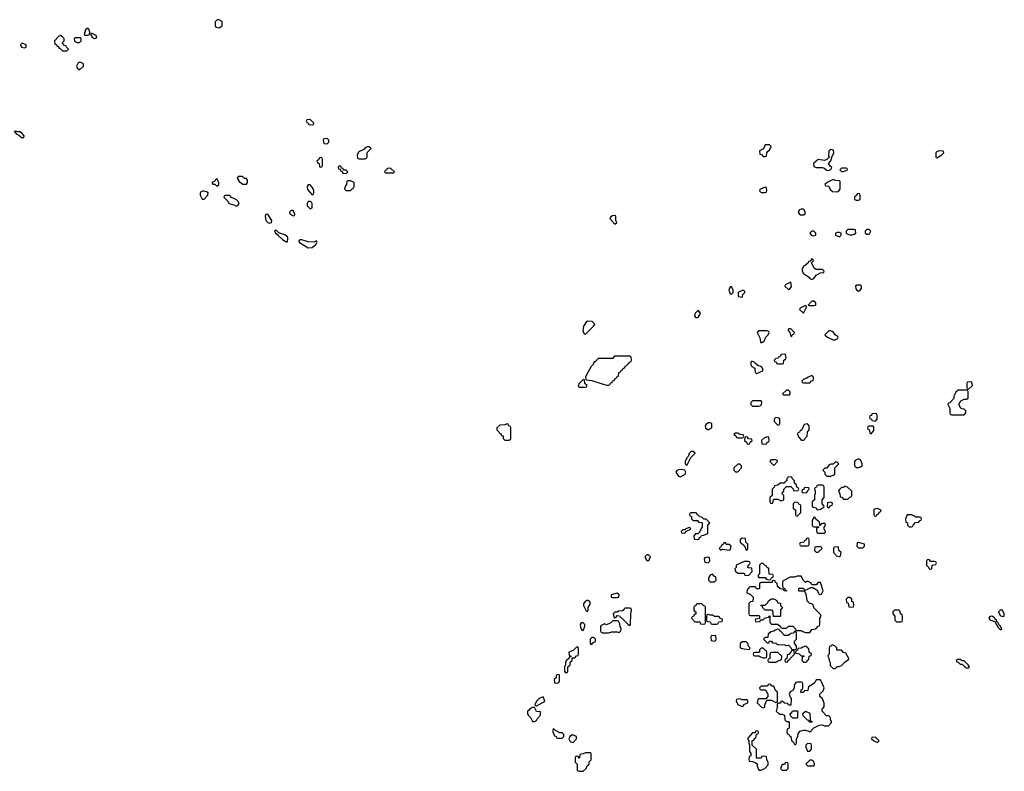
# Model space of a CAD drawing. Header units: inches. Extents: x 2701323 to 2964515, y 494916 to 722124.
# Tile 493 of 656: x 2878866 to 2888168, y 620002 to 627109. Entities that reach past the tile are written whole.
import ezdxf

# ---------------------------------------------------------------- set-up
doc = ezdxf.new("R2010")
doc.units = ezdxf.units.IN
doc.header["$MEASUREMENT"] = 0
doc.layers.add('C8672', color=7, linetype='Continuous')
doc.layers.add('C8682', color=7, linetype='Continuous')

msp = doc.modelspace()

# ---------------------------------------------------------------- linework, layer by layer
at = {"layer": 'C8672', "color": 2, "elevation": 2}
for points in [[(2879250, 626958), (2879234, 626950), (2879194, 626910), (2879198, 626878), (2879212.7, 626872.7), (2879218, 626858), (2879230, 626854), (2879238, 626838), (2879250, 626834), (2879270, 626814), (2879310, 626814), (2879326, 626830), (2879307.3, 626847.3), (2879302, 626862), (2879290, 626866), (2879268, 626890), (2879286, 626910), (2879286, 626930), (2879266, 626950)], [(2879510, 627028), (2879486.4, 627013.6), (2879474, 626970), (2879482, 626962), (2879510, 626962), (2879526, 626970), (2879528, 626990), (2879519, 627019)], [(2879550, 626978), (2879542, 626978), (2879534, 626970), (2879550, 626942), (2879570, 626932), (2879590, 626934), (2879595.3, 626944.7), (2879590, 626958)], [(2878890, 626886), (2878874, 626870), (2878882, 626850), (2878910, 626842), (2878926, 626850), (2878926, 626870)], [(2879438, 626938), (2879390, 626938), (2879385.4, 626934.6), (2879382, 626930), (2879384.7, 626904.7), (2879410, 626894), (2879430, 626894), (2879446, 626910), (2879446, 626930)], [(2879430, 626706), (2879418, 626702), (2879402, 626670), (2879410, 626654), (2879430, 626634), (2879468, 626670), (2879467.3, 626687.3), (2879458, 626698)], [(2878830, 626055.3), (2878814, 626050), (2878824.7, 626044.7), (2878832, 626030), (2878858, 626018), (2878890, 625992), (2878906, 625994), (2878908, 626010), (2878890, 626034), (2878870, 626048), (2878847.3, 626047.3)]]:
    msp.add_lwpolyline(points, close=True, dxfattribs=at)
at = {"layer": 'C8682', "color": 2, "elevation": 2}
for points in [[(2880750, 627108.7), (2880732, 627108), (2880712.7, 627087.3), (2880712.7, 627052.7), (2880718, 627038), (2880750, 627032), (2880770, 627044.7), (2880778, 627050), (2880780.4, 627059.6), (2880778, 627090)], [(2881610, 626166), (2881578, 626162), (2881574, 626150), (2881578, 626138), (2881592.7, 626132.7), (2881598, 626118), (2881630, 626114), (2881642, 626118), (2881646, 626130)], [(2881770, 625986), (2881738, 625982), (2881734, 625970), (2881738, 625938), (2881770, 625934), (2881786, 625950), (2881786, 625970)], [(2882170, 625906), (2882150, 625906), (2882130, 625898), (2882118, 625882), (2882070, 625858), (2882054, 625830), (2882058, 625798), (2882070, 625794), (2882130, 625794), (2882142, 625798), (2882147.3, 625812.7), (2882147.3, 625852.7), (2882186, 625890)], [(2885950, 625926), (2885910, 625926), (2885892.7, 625887.3), (2885854, 625870), (2885858, 625838), (2885872.7, 625832.7), (2885890, 625814), (2885910, 625814), (2885922, 625818), (2885926, 625850), (2885935.3, 625864.7), (2885950, 625874), (2885966, 625910)], [(2886530, 625882), (2886510, 625866), (2886506, 625826), (2886514, 625810), (2886492.7, 625787.3), (2886470, 625778), (2886410, 625786), (2886364.7, 625750), (2886370, 625722), (2886390, 625712), (2886450, 625712), (2886465.4, 625705.4), (2886490, 625684.7), (2886510, 625682), (2886528, 625692), (2886538, 625710), (2886523.1, 625723.1), (2886506, 625750), (2886530, 625774), (2886538, 625810), (2886558, 625850), (2886554.6, 625874.6)], [(2887550, 625868), (2887525.4, 625854.6), (2887522, 625850), (2887522, 625810), (2887530, 625802), (2887578, 625830), (2887598, 625850), (2887590, 625866)], [(2881710, 625806), (2881698, 625802), (2881692.7, 625787.3), (2881674, 625770), (2881678, 625758), (2881694, 625750), (2881698, 625718), (2881710, 625714), (2881722, 625718), (2881726, 625730), (2881726, 625790), (2881722, 625802)], [(2881890, 625726), (2881878, 625722), (2881874, 625710), (2881878, 625698), (2881894, 625694), (2881898, 625678), (2881914, 625674), (2881918, 625658), (2881950, 625654), (2881966, 625670), (2881950, 625686), (2881926, 625686), (2881922, 625702), (2881906, 625706), (2881902, 625722)], [(2882370, 625706), (2882338, 625702), (2882332.7, 625687.3), (2882318, 625682), (2882314, 625670), (2882322, 625662), (2882390, 625662), (2882398, 625662), (2882406, 625670)], [(2886670, 625706), (2886630, 625706), (2886614, 625690), (2886630, 625674), (2886650, 625674), (2886670, 625682), (2886686, 625690), (2886682, 625702)], [(2880730, 625606), (2880702, 625578), (2880682, 625570), (2880690, 625554), (2880710, 625554), (2880730, 625534), (2880746, 625550), (2880746, 625570)], [(2880970, 625626), (2880930, 625626), (2880922, 625610), (2880939.6, 625579.6), (2880972.7, 625552.7), (2881010, 625554), (2881018, 625570), (2881018, 625590), (2881010, 625606), (2880988.4, 625608.4)], [(2881990, 625586), (2881970, 625586), (2881958, 625582), (2881954, 625550), (2881943.6, 625536.4), (2881934, 625510), (2881950, 625494), (2881990, 625494), (2882010, 625514), (2882022, 625518), (2882026, 625530), (2882026, 625570)], [(2886550, 625598), (2886494, 625570), (2886474, 625550), (2886478, 625538), (2886510, 625534), (2886523.6, 625503.6), (2886543.6, 625483.6), (2886590, 625482), (2886608, 625492), (2886618, 625510), (2886618, 625578), (2886610, 625586), (2886572.7, 625587.3)], [(2880610, 625488), (2880592.7, 625487.3), (2880578, 625482), (2880572, 625468), (2880571.3, 625450), (2880590, 625412), (2880610, 625412), (2880642, 625450), (2880648, 625470), (2880630, 625482)], [(2881610, 625546), (2881590, 625546), (2881582, 625530), (2881583.6, 625503.6), (2881630, 625454), (2881642, 625458), (2881646, 625470), (2881646, 625490), (2881638, 625510), (2881630, 625526)], [(2885910, 625526), (2885858, 625502), (2885854, 625490), (2885870, 625474), (2885910, 625474), (2885922, 625478), (2885926, 625490), (2885922, 625522)], [(2880850, 625446), (2880810, 625446), (2880798, 625442), (2880794, 625430), (2880831.3, 625391.3), (2880842, 625370), (2880890, 625358), (2880910, 625346), (2880928.4, 625351.6), (2880938, 625370), (2880928.7, 625390), (2880910, 625408.7), (2880868.4, 625428.4)], [(2881610, 625388.7), (2881590, 625388), (2881581, 625370), (2881582.8, 625350), (2881610, 625321), (2881628, 625330), (2881628.7, 625370), (2881622, 625382)], [(2886790, 625466), (2886778, 625462), (2886772.7, 625447.3), (2886754, 625430), (2886754, 625410), (2886770, 625402), (2886790, 625402), (2886806, 625410), (2886806, 625450), (2886802, 625462)], [(2881450, 625306), (2881430, 625306), (2881414, 625290), (2881422, 625270), (2881450, 625254), (2881462, 625258), (2881466, 625270)], [(2886270, 625318), (2886250, 625318), (2886234, 625310), (2886222, 625290), (2886230, 625274), (2886243.6, 625263.6), (2886270, 625262), (2886287.3, 625272.7), (2886288, 625290), (2886278, 625310)], [(2881210, 625268.7), (2881192, 625268), (2881184.7, 625250), (2881191.3, 625210), (2881210, 625191.3), (2881230, 625184.7), (2881246, 625190), (2881248, 625210)], [(2884490, 625258), (2884465.4, 625254.6), (2884450, 625246), (2884442, 625230), (2884490, 625174), (2884506, 625190), (2884498, 625210), (2884498, 625250)], [(2881290, 625118), (2881274, 625110), (2881282, 625090), (2881299.8, 625079.8), (2881304.7, 625070), (2881350, 625031), (2881390, 625004.7), (2881395.3, 625010), (2881399, 625030), (2881399, 625050), (2881394.8, 625054.8), (2881370, 625073.2), (2881314, 625094)], [(2886370, 625108), (2886350, 625108), (2886332, 625090), (2886342, 625070), (2886370, 625064.7), (2886386, 625070), (2886388, 625090)], [(2886610, 625098), (2886590, 625098), (2886574, 625090), (2886574, 625070), (2886610, 625054), (2886626, 625070), (2886626, 625090)], [(2886750, 625126), (2886690, 625126), (2886674, 625110), (2886674, 625090), (2886683.6, 625083.6), (2886710, 625074), (2886730, 625074), (2886750, 625082), (2886766, 625090), (2886762, 625122)], [(2886890, 625126), (2886870, 625126), (2886854, 625110), (2886854, 625090), (2886870, 625082), (2886890, 625082), (2886895.3, 625084.7), (2886906, 625110)], [(2881530, 625028), (2881512.7, 625027.3), (2881503.6, 625016.4), (2881502, 625010), (2881510, 625002), (2881590, 624952), (2881630, 624954), (2881650, 624974), (2881662, 624978), (2881666, 624994), (2881670, 624994), (2881675.3, 625004.7), (2881670, 625018), (2881654, 625010), (2881654, 625006), (2881590, 625008)], [(2886350, 624846), (2886334, 624826), (2886318, 624822), (2886314, 624810), (2886291.3, 624788.7), (2886270, 624778), (2886258, 624750), (2886258, 624730), (2886271.3, 624710), (2886318.8, 624678.8), (2886330, 624662), (2886350, 624652), (2886370, 624662), (2886390, 624694), (2886430, 624714), (2886462, 624718), (2886466, 624730), (2886450, 624746), (2886390, 624746), (2886376.4, 624756.4), (2886346, 624810), (2886366, 624830), (2886362, 624842)], [(2885590, 624586), (2885578, 624582), (2885564.7, 624550), (2885578, 624518), (2885590, 624514), (2885606, 624530), (2885606, 624550)], [(2885690, 624548), (2885654, 624530), (2885654, 624490), (2885690, 624484.7), (2885695.3, 624490), (2885698, 624510), (2885718, 624530), (2885718, 624538), (2885707.3, 624547.3)], [(2886150, 624626), (2886098, 624602), (2886094, 624590), (2886130, 624558), (2886139, 624561), (2886156.4, 624583.6)], [(2886810, 624598), (2886770, 624598), (2886762, 624590), (2886765.4, 624565.4), (2886774, 624550), (2886790, 624542), (2886810, 624554), (2886818, 624570), (2886818, 624590)], [(2886350, 624448.7), (2886314, 624410), (2886324.7, 624404.7), (2886370, 624404.7), (2886386, 624410), (2886388, 624430), (2886368.4, 624448.4)], [(2885278, 624358), (2885266, 624354), (2885250, 624338), (2885243.6, 624323.6), (2885242, 624310), (2885250, 624294), (2885270, 624292), (2885280.4, 624299.6), (2885298, 624330)], [(2886290, 624406), (2886238, 624382), (2886234, 624370), (2886270, 624334), (2886298, 624390), (2886298, 624398)], [(2884230, 624259), (2884218, 624250), (2884191.3, 624210), (2884185.4, 624165.4), (2884198, 624138), (2884210, 624134), (2884290, 624214), (2884298, 624230), (2884273.6, 624253.6)], [(2885927.3, 624167.3), (2885852.7, 624167.3), (2885834, 624150), (2885859.6, 624099.6), (2885863.6, 624063.6), (2885870, 624054), (2885890, 624062), (2885898, 624070), (2885914.6, 624105.4), (2885938, 624130), (2885946, 624150), (2885942, 624162)], [(2886150, 624186), (2886130, 624186), (2886124.7, 624170), (2886142, 624150), (2886150, 624114), (2886162, 624118), (2886167.3, 624132.7), (2886182, 624138), (2886186, 624150)], [(2886530, 624168), (2886510, 624168), (2886474, 624130), (2886478, 624118), (2886503.6, 624103.6), (2886550, 624082), (2886570, 624082), (2886588, 624092), (2886598, 624110), (2886568.7, 624128.7), (2886550, 624158)], [(2884630, 623926), (2884490, 623926), (2884478, 623922), (2884470, 623906), (2884330, 623906), (2884304.7, 623875.3), (2884290, 623866), (2884284.7, 623850), (2884266, 623830), (2884221, 623750), (2884212, 623730), (2884214, 623710), (2884222, 623702), (2884270, 623698), (2884370, 623664.7), (2884410, 623654), (2884430, 623654), (2884442, 623658), (2884447.3, 623672.7), (2884462, 623678), (2884467.3, 623692.7), (2884482, 623698), (2884487.3, 623712.7), (2884502, 623718), (2884507.3, 623732.7), (2884522, 623738), (2884527.3, 623772.7), (2884542, 623778), (2884547.3, 623792.7), (2884562, 623798), (2884567.3, 623812.7), (2884582, 623818), (2884587.3, 623832.7), (2884602, 623838), (2884607.3, 623852.7), (2884622, 623858), (2884627.3, 623872.7), (2884642, 623878), (2884646, 623890), (2884642, 623922)], [(2886090, 623946), (2886058, 623942), (2886052.7, 623927.3), (2886038, 623922), (2886032.7, 623907.3), (2886010, 623906), (2885994, 623890), (2885998, 623878), (2886012.7, 623872.7), (2886018, 623858), (2886030, 623854), (2886070, 623854), (2886082, 623858), (2886086, 623890), (2886102, 623898), (2886106, 623910), (2886102, 623942)], [(2885790, 623878), (2885783.6, 623876.4), (2885774, 623870), (2885774, 623850), (2885782, 623830), (2885810, 623814), (2885812, 623790), (2885824.7, 623764.7), (2885830, 623762), (2885888, 623790), (2885888, 623810), (2885870, 623828), (2885840.2, 623840.2), (2885816.4, 623856.4), (2885806, 623870)], [(2884190, 623706), (2884152, 623670), (2884143.6, 623643.6), (2884152.7, 623632.7), (2884210, 623634), (2884222, 623638), (2884226, 623650), (2884206, 623670), (2884202, 623702)], [(2886350, 623746), (2886314, 623730), (2886302, 623718), (2886274, 623710), (2886254, 623690), (2886258, 623678), (2886270, 623674), (2886330, 623674), (2886347.3, 623692.7), (2886362, 623698), (2886366, 623710), (2886366, 623730)], [(2887732.7, 623607.3), (2887710, 623586), (2887692, 623550), (2887690, 623526), (2887652.7, 623487.3), (2887638, 623482), (2887634, 623470), (2887652, 623432), (2887652.7, 623392.7), (2887658, 623378), (2887670, 623374), (2887790, 623374), (2887806, 623390), (2887806, 623410), (2887790, 623426), (2887768.4, 623428.4), (2887756.4, 623436.4), (2887738, 623470), (2887756.4, 623503.6), (2887790, 623522), (2887810, 623522), (2887826, 623530), (2887826, 623590), (2887822, 623602), (2887810, 623606)], [(2887850, 623686), (2887818, 623682), (2887814, 623670), (2887814, 623630), (2887818, 623618), (2887830, 623614), (2887866, 623650), (2887862, 623682)], [(2886130, 623606), (2886110, 623606), (2886074, 623570), (2886082, 623562), (2886130, 623562), (2886138, 623562), (2886146, 623570), (2886146, 623590)], [(2885870, 623506), (2885790, 623506), (2885774, 623490), (2885774, 623470), (2885790, 623454), (2885850, 623454), (2885870, 623462), (2885878, 623490)], [(2886010, 623346), (2885994, 623330), (2885994, 623310), (2886030, 623274), (2886042, 623278), (2886046, 623290), (2886046, 623330), (2886042, 623342)], [(2886950, 623386), (2886918, 623382), (2886912.7, 623367.3), (2886898, 623362), (2886894, 623350), (2886898, 623338), (2886912.7, 623332.7), (2886918, 623318), (2886950, 623314), (2886966, 623330), (2886966, 623370), (2886962, 623382)], [(2883470, 623286), (2883450, 623278), (2883403.6, 623276.4), (2883374, 623250), (2883374, 623230), (2883392.7, 623212.7), (2883398, 623198), (2883412.7, 623192.7), (2883418, 623178), (2883432.7, 623172.7), (2883434, 623150), (2883450, 623134), (2883490, 623134), (2883502, 623138), (2883506, 623150), (2883506, 623250), (2883502, 623262), (2883487.3, 623267.3), (2883482, 623282)], [(2885390, 623298), (2885370, 623298), (2885350, 623282), (2885342.8, 623270), (2885346, 623250), (2885370, 623232), (2885390, 623242), (2885406, 623250), (2885406, 623290)], [(2886310, 623286), (2886278, 623282), (2886254, 623230), (2886238, 623222), (2886234, 623210), (2886218, 623202), (2886214, 623190), (2886223.6, 623163.6), (2886242, 623142), (2886250, 623134), (2886270, 623134), (2886282, 623138), (2886287.3, 623152.7), (2886306, 623170), (2886308.4, 623211.6), (2886326, 623230), (2886326, 623270)], [(2886930, 623266), (2886890, 623266), (2886878, 623262), (2886874, 623250), (2886878, 623238), (2886892.7, 623232.7), (2886898, 623198), (2886910, 623194), (2886936.4, 623223.6), (2886936.4, 623256.4)], [(2885650, 623198), (2885630, 623198), (2885614, 623190), (2885632.7, 623172.7), (2885638, 623158), (2885650, 623154), (2885690, 623154), (2885702, 623158), (2885706, 623170), (2885702, 623182), (2885670, 623186)], [(2885730, 623166), (2885718, 623162), (2885714, 623130), (2885732.7, 623112.7), (2885738, 623098), (2885750, 623094), (2885762, 623098), (2885767.3, 623112.7), (2885786, 623130), (2885782, 623142), (2885750, 623146), (2885742, 623162)], [(2885930, 623166), (2885903.6, 623156.4), (2885874, 623130), (2885878, 623098), (2885910, 623094), (2885922, 623098), (2885927.3, 623112.7), (2885942, 623118), (2885946, 623130), (2885942, 623162)], [(2885230, 623026), (2885210, 623026), (2885190, 623006), (2885182, 622978), (2885170, 622966), (2885152, 622930), (2885154, 622910), (2885170, 622894), (2885206, 622970), (2885246, 623010)], [(2886790, 622958), (2886758, 622942), (2886754, 622930), (2886754, 622890), (2886770, 622874), (2886790, 622874), (2886810, 622882), (2886826, 622890), (2886826, 622910), (2886810, 622946)], [(2885670, 622906), (2885650, 622906), (2885614, 622870), (2885614, 622850), (2885630, 622834), (2885650, 622834), (2885686, 622870), (2885686, 622890)], [(2886010, 622946), (2885970, 622946), (2885958, 622942), (2885954, 622930), (2885990, 622894), (2886026, 622930), (2886022, 622942)], [(2886590, 622926), (2886570, 622926), (2886550, 622906), (2886530, 622906), (2886510, 622898), (2886491.3, 622868.7), (2886472.7, 622867.3), (2886454, 622850), (2886471.6, 622831.6), (2886472.7, 622812.7), (2886490, 622794), (2886530, 622794), (2886550, 622802), (2886567.3, 622812.7), (2886567.3, 622872.7), (2886606, 622910)], [(2885116, 622856), (2885090, 622853.2), (2885075.3, 622844.7), (2885064.7, 622830), (2885090, 622792), (2885110, 622786), (2885154, 622810), (2885159, 622830), (2885149, 622849)], [(2886130, 622786), (2886114, 622770), (2886112.7, 622747.3), (2886098, 622742), (2886090, 622726), (2886050, 622726), (2886030, 622706), (2885998, 622702), (2885992.7, 622687.3), (2885974, 622670), (2885974, 622610), (2885954, 622590), (2885954, 622550), (2885958, 622538), (2885970, 622534), (2885982, 622538), (2885986, 622570), (2885990, 622574), (2886030, 622574), (2886050, 622562), (2886070, 622562), (2886086, 622570), (2886086, 622610), (2886066, 622630), (2886086, 622650), (2886086, 622670), (2886110, 622694), (2886150, 622694), (2886172.7, 622672.7), (2886178, 622658), (2886190, 622654), (2886222, 622658), (2886226, 622670), (2886222, 622682), (2886207.3, 622687.3), (2886206, 622710), (2886187.3, 622727.3), (2886186, 622750), (2886167.3, 622767.3), (2886162, 622782)], [(2886290, 622686), (2886278, 622682), (2886272.7, 622667.3), (2886258, 622662), (2886254, 622650), (2886258, 622638), (2886290, 622634), (2886302, 622638), (2886307.3, 622652.7), (2886326, 622670), (2886322, 622682)], [(2886450, 622706), (2886410, 622706), (2886398, 622702), (2886392.7, 622687.3), (2886378, 622682), (2886374, 622670), (2886382, 622650), (2886382, 622630), (2886374, 622610), (2886374, 622570), (2886354, 622550), (2886354, 622510), (2886358, 622498), (2886390, 622494), (2886398, 622478), (2886410, 622474), (2886430, 622482), (2886462, 622498), (2886466, 622510), (2886446, 622530), (2886446, 622570), (2886466, 622590), (2886466, 622690), (2886462, 622702)], [(2886662, 622698), (2886650, 622686), (2886630, 622686), (2886610, 622666), (2886602, 622650), (2886614, 622630), (2886618, 622598), (2886632.7, 622592.7), (2886650, 622574), (2886690, 622574), (2886707.3, 622592.7), (2886722, 622598), (2886726, 622610), (2886726, 622650), (2886686, 622690)], [(2886190, 622546), (2886174, 622530), (2886174, 622490), (2886194, 622470), (2886194, 622430), (2886198, 622418), (2886210, 622414), (2886246, 622450), (2886246, 622510), (2886242, 622522), (2886227.3, 622527.3), (2886222, 622542)], [(2886530, 622546), (2886498, 622542), (2886494, 622510), (2886498, 622498), (2886510, 622494), (2886527.3, 622512.7), (2886542, 622518), (2886546, 622530), (2886542, 622542)], [(2885250, 622446), (2885210, 622446), (2885198, 622442), (2885194, 622430), (2885198, 622418), (2885212.7, 622412.7), (2885214, 622390), (2885230, 622374), (2885270, 622374), (2885278, 622358), (2885310, 622354), (2885314, 622350), (2885314, 622310), (2885303.6, 622296.4), (2885292.7, 622267.3), (2885272.7, 622247.3), (2885250, 622246), (2885234, 622230), (2885238, 622198), (2885270, 622194), (2885282, 622198), (2885287.3, 622212.7), (2885302, 622218), (2885307.3, 622232.7), (2885330, 622234), (2885366, 622250), (2885366, 622330), (2885386, 622350), (2885350, 622386), (2885330, 622386), (2885310, 622406), (2885287.3, 622407.3), (2885282, 622422), (2885267.3, 622427.3), (2885262, 622442)], [(2886370, 622406), (2886354, 622370), (2886354, 622330), (2886358, 622318), (2886370, 622314), (2886414, 622314), (2886412.7, 622307.3), (2886398, 622302), (2886394, 622290), (2886398, 622258), (2886410, 622254), (2886470, 622254), (2886478, 622262), (2886478, 622270), (2886466, 622290), (2886466, 622310), (2886476.4, 622323.6), (2886478, 622338), (2886470, 622346), (2886450, 622346), (2886438, 622342), (2886432.7, 622327.3), (2886426, 622326), (2886422, 622362), (2886410, 622366), (2886387.3, 622387.3), (2886382, 622402)], [(2886970, 622486), (2886938, 622482), (2886934, 622470), (2886934, 622430), (2886938, 622418), (2886950, 622414), (2886962, 622418), (2886967.3, 622432.7), (2886982, 622438), (2886987.3, 622452.7), (2887002, 622458), (2887006, 622470)], [(2887290, 622426), (2887250, 622426), (2887234, 622390), (2887238, 622358), (2887254, 622350), (2887254, 622330), (2887270, 622314), (2887290, 622314), (2887302, 622318), (2887306, 622330), (2887330, 622354), (2887362, 622358), (2887367.3, 622372.7), (2887382, 622378), (2887386, 622390), (2887382, 622402), (2887370, 622406), (2887330, 622406), (2887316.4, 622416.4)], [(2885190, 622306), (2885154, 622290), (2885154, 622286), (2885130, 622286), (2885114, 622270), (2885118, 622258), (2885150, 622254), (2885166, 622274), (2885206, 622290), (2885202, 622302)], [(2885530, 622166), (2885518, 622162), (2885512.7, 622147.3), (2885498, 622142), (2885492.7, 622127.3), (2885474, 622110), (2885490, 622094), (2885510, 622102), (2885570, 622094), (2885582, 622098), (2885586, 622130), (2885570, 622146), (2885547.3, 622147.3)], [(2885690, 622206), (2885674, 622190), (2885674, 622170), (2885712.7, 622132.7), (2885730, 622094), (2885742, 622098), (2885746, 622110), (2885746, 622150), (2885726, 622170), (2885722, 622202)], [(2886310, 622206), (2886298, 622202), (2886292.7, 622187.3), (2886278, 622182), (2886272.7, 622167.3), (2886238, 622162), (2886234, 622150), (2886238, 622138), (2886250, 622134), (2886310, 622134), (2886322, 622138), (2886326, 622150), (2886326, 622190), (2886322, 622202)], [(2886430, 622126), (2886390, 622126), (2886378, 622122), (2886374, 622090), (2886390, 622074), (2886410, 622074), (2886446, 622110), (2886442, 622122)], [(2886590, 622126), (2886558, 622122), (2886554, 622110), (2886554, 622070), (2886572.7, 622052.7), (2886578, 622038), (2886610, 622034), (2886622, 622038), (2886626, 622070), (2886606, 622090), (2886602, 622122)], [(2886790, 622166), (2886778, 622162), (2886774, 622130), (2886790, 622114), (2886830, 622114), (2886846, 622130), (2886846, 622150)], [(2884790, 622048), (2884772, 622030), (2884790, 621994), (2884810, 621994), (2884826, 622030), (2884807.3, 622047.3)], [(2885370, 622026), (2885338, 622022), (2885334, 622010), (2885338, 621978), (2885370, 621974), (2885386, 621990), (2885382, 622022)], [(2885750, 621986), (2885710, 621986), (2885634, 621950), (2885634, 621930), (2885622, 621918), (2885622, 621910), (2885630, 621894), (2885650, 621874), (2885710, 621874), (2885718, 621858), (2885750, 621854), (2885786, 621890), (2885782, 621922), (2885750, 621926), (2885746, 621930), (2885747.3, 621952.7), (2885762, 621958), (2885766, 621970), (2885762, 621982)], [(2885890, 621966), (2885870, 621966), (2885854, 621950), (2885854, 621870), (2885843.6, 621856.4), (2885843.6, 621843.6), (2885850, 621834), (2885910, 621834), (2885918, 621818), (2885950, 621814), (2885962, 621818), (2885967.3, 621832.7), (2885982, 621838), (2885986, 621850), (2885982, 621862), (2885947.3, 621867.3), (2885942, 621922), (2885927.3, 621927.3), (2885922, 621942), (2885907.3, 621947.3)], [(2887450, 622006), (2887438, 622002), (2887434, 621990), (2887434, 621950), (2887452.7, 621932.7), (2887458, 621918), (2887470, 621914), (2887482, 621918), (2887487.3, 621952.7), (2887522, 621958), (2887526, 621970), (2887522, 621982), (2887510, 621986), (2887470, 621986), (2887462, 622002)], [(2885410, 621866), (2885390, 621858), (2885374, 621830), (2885374, 621810), (2885390, 621794), (2885430, 621794), (2885446, 621810), (2885442, 621842), (2885427.3, 621847.3)], [(2886250, 621846), (2886210, 621846), (2886190, 621838), (2886143.6, 621836.4), (2886078, 621802), (2886074, 621790), (2886074, 621750), (2886078, 621738), (2886092.7, 621732.7), (2886098, 621718), (2886114, 621710), (2886110, 621706), (2886087.3, 621707.3), (2886082, 621722), (2886050, 621726), (2886026, 621750), (2886022, 621782), (2886007.3, 621787.3), (2886002, 621802), (2885990, 621806), (2885978, 621802), (2885970, 621786), (2885870, 621786), (2885858, 621782), (2885854, 621770), (2885854, 621730), (2885850, 621726), (2885827.3, 621727.3), (2885822, 621742), (2885810, 621746), (2885770, 621746), (2885758, 621742), (2885752.7, 621727.3), (2885738, 621722), (2885734, 621690), (2885770, 621674), (2885794, 621650), (2885792.7, 621607.3), (2885770, 621606), (2885754, 621590), (2885754, 621490), (2885758, 621478), (2885770, 621474), (2885850, 621474), (2885854, 621470), (2885854, 621446), (2885818, 621442), (2885814, 621430), (2885818, 621418), (2885830, 621414), (2885862, 621418), (2885866, 621434), (2885890, 621434), (2885910, 621454), (2885942, 621458), (2885950, 621474), (2885954, 621470), (2885954, 621410), (2885970, 621394), (2886030, 621394), (2886054, 621370), (2886058, 621358), (2886070, 621354), (2886110, 621354), (2886130, 621374), (2886170, 621374), (2886194, 621350), (2886198, 621338), (2886210, 621334), (2886250, 621334), (2886263.6, 621323.6), (2886290, 621314), (2886330, 621314), (2886350, 621342), (2886386, 621350), (2886410, 621374), (2886422, 621378), (2886426, 621390), (2886426, 621450), (2886438, 621470), (2886430, 621486), (2886367.3, 621547.3), (2886366, 621570), (2886350, 621586), (2886327.3, 621587.3), (2886322, 621602), (2886307.3, 621607.3), (2886294.6, 621674.6), (2886282, 621702), (2886270, 621706), (2886230, 621706), (2886226, 621710), (2886226, 621730), (2886230, 621734), (2886270, 621734), (2886278, 621718), (2886290, 621714), (2886340.4, 621739.6), (2886359.6, 621739.6), (2886396.9, 621716.9), (2886418, 621678), (2886430, 621674), (2886442, 621678), (2886458, 621710), (2886430, 621786), (2886410, 621786), (2886390, 621766), (2886350, 621766), (2886342, 621782), (2886316.4, 621796.4), (2886303.6, 621796.4), (2886290, 621786), (2886270, 621806)], [(2884510, 621688), (2884454, 621670), (2884454, 621650), (2884470, 621644.7), (2884510, 621644.7), (2884526, 621650), (2884528, 621670)], [(2884230, 621619), (2884212, 621610), (2884194, 621590), (2884192, 621570), (2884218, 621518), (2884230, 621514), (2884238, 621530), (2884238, 621550), (2884258, 621590), (2884248, 621610)], [(2885310, 621586), (2885270, 621586), (2885258, 621582), (2885252.7, 621567.3), (2885238, 621562), (2885234, 621550), (2885234, 621530), (2885238, 621518), (2885254, 621510), (2885254, 621490), (2885238, 621482), (2885232.7, 621467.3), (2885218, 621462), (2885214, 621450), (2885232.7, 621432.7), (2885238, 621418), (2885250, 621414), (2885290, 621414), (2885298, 621398), (2885330, 621394), (2885342, 621398), (2885346, 621410), (2885346, 621550), (2885342, 621562), (2885330, 621566)], [(2886050, 621466), (2885987.3, 621467.3), (2885982, 621522), (2885970, 621526), (2885910, 621526), (2885887.3, 621547.3), (2885882, 621562), (2885870, 621566), (2885867.3, 621572.7), (2885910, 621574), (2885930, 621594), (2885943.1, 621616.9), (2885968.4, 621631.6), (2885991.6, 621631.6), (2886018, 621618), (2886030, 621594), (2886052.7, 621592.7), (2886054, 621570), (2886074, 621550), (2886054, 621530), (2886054, 621470)], [(2886710, 621646), (2886690, 621646), (2886674, 621630), (2886678, 621598), (2886692.7, 621592.7), (2886698, 621558), (2886730, 621554), (2886742, 621558), (2886746, 621570), (2886742, 621602), (2886727.3, 621607.3), (2886726, 621630)], [(2884630, 621546), (2884590, 621546), (2884578, 621542), (2884574, 621530), (2884559.6, 621520.4), (2884523.6, 621516.4), (2884510, 621506), (2884490, 621506), (2884474, 621490), (2884478, 621458), (2884490, 621454), (2884502, 621458), (2884510, 621474), (2884532.7, 621472.7), (2884538, 621458), (2884552.7, 621452.7), (2884614, 621390), (2884630, 621382), (2884638, 621390), (2884639, 621490), (2884646, 621526), (2884642, 621542)], [(2885370, 621486), (2885358, 621482), (2885354, 621470), (2885354, 621430), (2885358, 621418), (2885390, 621414), (2885398, 621398), (2885410, 621394), (2885450, 621394), (2885462, 621398), (2885470, 621414), (2885502, 621418), (2885506, 621430), (2885502, 621442), (2885487.3, 621447.3), (2885470, 621466), (2885430, 621466), (2885410, 621478), (2885390, 621478)], [(2887170, 621526), (2887130, 621526), (2887114, 621510), (2887114, 621490), (2887134, 621470), (2887134, 621430), (2887150, 621414), (2887190, 621414), (2887202, 621418), (2887206, 621430), (2887206, 621470), (2887202, 621482), (2887186, 621490), (2887182, 621522)], [(2888050, 621468), (2888030, 621466), (2888022, 621450), (2888030, 621434), (2888078, 621418), (2888110, 621362), (2888130, 621342), (2888138, 621342), (2888146, 621350), (2888130, 621378), (2888122, 621382), (2888110, 621406), (2888098, 621418), (2888094, 621434), (2888082, 621442), (2888074.6, 621454.6)], [(2888150, 621526), (2888130, 621526), (2888114, 621510), (2888130, 621474), (2888150, 621464.7), (2888166, 621470), (2888168, 621490)], [(2884190, 621406), (2884170, 621406), (2884162, 621390), (2884163.6, 621363.6), (2884178, 621338), (2884190, 621334), (2884206, 621370), (2884206, 621390)], [(2884510, 621426), (2884470, 621426), (2884450, 621406), (2884410, 621388), (2884390, 621398), (2884358, 621382), (2884354, 621370), (2884354, 621330), (2884358, 621318), (2884372.7, 621312.7), (2884430, 621312), (2884460.2, 621319.8), (2884510, 621322), (2884530, 621314), (2884546, 621330), (2884548, 621350), (2884538, 621370), (2884536.4, 621396.4), (2884522, 621422)], [(2885430, 621286), (2885398, 621282), (2885394, 621270), (2885398, 621238), (2885430, 621234), (2885442, 621238), (2885446, 621250), (2885442, 621282)], [(2886030, 621346), (2886003.6, 621336.4), (2885990, 621326), (2885958, 621322), (2885954, 621310), (2885938, 621302), (2885932.7, 621267.3), (2885910, 621266), (2885894, 621250), (2885930, 621214), (2885942, 621218), (2885950, 621234), (2885970, 621234), (2885978, 621218), (2886010, 621214), (2886030, 621202), (2886090, 621198), (2886110, 621192), (2886130, 621194), (2886152.7, 621172.7), (2886158, 621158), (2886190, 621154), (2886202, 621158), (2886206, 621170), (2886206, 621190), (2886186, 621210), (2886187.3, 621232.7), (2886206, 621250), (2886206, 621310), (2886202, 621322), (2886190, 621326), (2886172.7, 621307.3), (2886150, 621306), (2886130, 621286), (2886090, 621286), (2886060.4, 621320.4), (2886046, 621330), (2886042, 621342)], [(2884290, 621266), (2884270, 621266), (2884254, 621250), (2884254, 621210), (2884270, 621202), (2884282, 621218), (2884306, 621230), (2884306, 621250)], [(2885730, 621226), (2885690, 621226), (2885674, 621210), (2885674, 621170), (2885690, 621162), (2885750, 621154), (2885762, 621158), (2885766, 621170), (2885748, 621188), (2885747.3, 621207.3)], [(2886542, 621198), (2886532.7, 621187.3), (2886518, 621182), (2886514, 621170), (2886514, 621110), (2886502, 621098), (2886502, 621090), (2886511.6, 621071.6), (2886512, 621050), (2886522, 621030), (2886523.6, 621003.6), (2886550, 620974), (2886570, 620974), (2886588.4, 620991.6), (2886607.3, 620992.7), (2886630, 621002), (2886663.1, 621036.9), (2886688, 621052), (2886698, 621062), (2886698, 621070), (2886670, 621118), (2886650, 621126), (2886630, 621146), (2886590, 621146), (2886586, 621150), (2886586, 621170), (2886566, 621190)], [(2884130, 621178), (2884096, 621144), (2884054, 621130), (2884058, 621098), (2884072.7, 621092.7), (2884074, 621086), (2884058, 621082), (2884052.7, 621067.3), (2884030, 621046), (2884022, 621030), (2884022, 621010), (2884014, 620990), (2884014, 620950), (2884018, 620938), (2884030, 620934), (2884042, 620938), (2884046, 620950), (2884046, 620990), (2884066, 621010), (2884067.3, 621032.7), (2884086, 621050), (2884086, 621074), (2884110, 621074), (2884127.3, 621092.7), (2884142, 621098), (2884146, 621110), (2884146, 621170)], [(2885890, 621166), (2885870, 621166), (2885862, 621158), (2885854, 621150), (2885854, 621130), (2885850, 621126), (2885810, 621126), (2885798, 621122), (2885794, 621110), (2885798, 621098), (2885810, 621094), (2885850, 621094), (2885863.6, 621083.6), (2885890, 621074), (2885910, 621074), (2885922, 621078), (2885926, 621090), (2885926, 621130), (2885922, 621142), (2885907.3, 621147.3)], [(2886030, 621126), (2885970, 621126), (2885958, 621122), (2885954, 621110), (2885954, 621070), (2885938, 621062), (2885934, 621050), (2885938, 621038), (2885950, 621034), (2886010, 621034), (2886030, 621042), (2886062, 621058), (2886066, 621090)], [(2886170, 621146), (2886158, 621142), (2886152.7, 621127.3), (2886132.7, 621107.3), (2886118, 621102), (2886114, 621066), (2886098, 621062), (2886094, 621050), (2886098, 621038), (2886110, 621034), (2886122, 621038), (2886126, 621054), (2886142, 621058), (2886147.3, 621072.7), (2886186, 621110), (2886182, 621142)], [(2886290, 621186), (2886263.6, 621176.4), (2886250, 621166), (2886218, 621162), (2886212.7, 621147.3), (2886198, 621142), (2886194, 621130), (2886198, 621118), (2886230, 621114), (2886250, 621094), (2886272.7, 621092.7), (2886272.7, 621087.3), (2886258, 621082), (2886254, 621050), (2886270, 621034), (2886290, 621034), (2886302, 621038), (2886307.3, 621052.7), (2886322, 621058), (2886326, 621090), (2886342, 621098), (2886346, 621110), (2886326, 621130), (2886322, 621162), (2886307.3, 621167.3), (2886302, 621182)], [(2887750, 621058), (2887730, 621058), (2887714, 621050), (2887718, 621038), (2887732.7, 621032.7), (2887750, 621014), (2887770, 621014), (2887794, 620990), (2887810, 620982), (2887830, 620982), (2887838, 620990), (2887828, 621010), (2887790, 621046), (2887770, 621046)], [(2883958, 620918), (2883934, 620910), (2883932.7, 620887.3), (2883914, 620870), (2883918, 620838), (2883950, 620834), (2883966, 620850), (2883966, 620910)], [(2885950, 620826), (2885938, 620822), (2885930, 620806), (2885870, 620806), (2885854, 620790), (2885858, 620778), (2885870, 620774), (2885912.7, 620772.7), (2885934, 620730), (2885934, 620710), (2885914, 620686), (2885850, 620686), (2885838, 620682), (2885834, 620650), (2885874, 620610), (2885890, 620602), (2885906, 620610), (2885906, 620630), (2885926, 620674), (2885970, 620674), (2886010, 620654), (2886022, 620658), (2886026, 620670), (2886026, 620750), (2886007.3, 620767.3), (2885990, 620806), (2885970, 620806), (2885962, 620822)], [(2886430, 620866), (2886390, 620866), (2886376.9, 620843.1), (2886356.9, 620823.1), (2886318, 620802), (2886312.7, 620767.3), (2886278, 620762), (2886270, 620746), (2886250, 620746), (2886246, 620750), (2886247.3, 620772.7), (2886262, 620778), (2886266, 620790), (2886266, 620830), (2886262, 620842), (2886250, 620846), (2886210, 620846), (2886198, 620842), (2886183.6, 620816.4), (2886182, 620790), (2886174, 620770), (2886145.4, 620754.6), (2886134, 620730), (2886143.6, 620703.6), (2886154, 620690), (2886152.7, 620627.3), (2886130, 620626), (2886122, 620642), (2886090, 620646), (2886070, 620666), (2886058, 620662), (2886052.7, 620647.3), (2886030, 620646), (2886022, 620638), (2886022, 620610), (2886014, 620570), (2886043.6, 620543.6), (2886070, 620542), (2886092.7, 620532.7), (2886094, 620490), (2886110, 620474), (2886130, 620474), (2886134, 620470), (2886134, 620410), (2886118, 620402), (2886114, 620370), (2886118, 620358), (2886132.7, 620352.7), (2886138, 620338), (2886152.7, 620332.7), (2886154, 620310), (2886162, 620290), (2886178, 620278), (2886190, 620254), (2886202, 620258), (2886206, 620270), (2886206, 620310), (2886218, 620330), (2886220.4, 620359.6), (2886238, 620382), (2886270, 620392), (2886290, 620392), (2886322, 620382), (2886330, 620374), (2886342, 620378), (2886346, 620390), (2886367.3, 620412.7), (2886420.4, 620439.6), (2886450, 620442), (2886470, 620432), (2886507.3, 620432.7), (2886536.4, 620463.6), (2886536.4, 620476.4), (2886526, 620490), (2886526, 620510), (2886510, 620526), (2886487.3, 620527.3), (2886446, 620570), (2886446, 620590), (2886467.3, 620612.7), (2886467.3, 620647.3), (2886450, 620686), (2886426, 620710), (2886426, 620730), (2886456.4, 620763.6), (2886466, 620790)], [(2883810, 620706), (2883774, 620690), (2883750, 620666), (2883734, 620630), (2883742, 620622), (2883750, 620622), (2883822, 620658), (2883826, 620670)], [(2885670, 620686), (2885638, 620682), (2885634, 620670), (2885650, 620634), (2885690, 620614), (2885702, 620618), (2885707.3, 620632.7), (2885746, 620650), (2885746, 620670), (2885738, 620678), (2885690, 620678)], [(2883730, 620606), (2883710, 620606), (2883702, 620598), (2883690, 620595.3), (2883679.8, 620580.2), (2883664.7, 620570), (2883662, 620550), (2883670, 620534), (2883691.6, 620511.6), (2883710, 620474), (2883730, 620474), (2883750, 620482), (2883758, 620502), (2883787.3, 620532.7), (2883786, 620566), (2883748.4, 620568.4)], [(2886170, 620506), (2886147.3, 620527.3), (2886146, 620550), (2886162, 620558), (2886167.3, 620572.7), (2886212.7, 620572.7), (2886214, 620510), (2886210, 620506)], [(2886330, 620466), (2886322, 620482), (2886310, 620486), (2886267.3, 620527.3), (2886266, 620550), (2886288.4, 620571.6), (2886331.3, 620551.3), (2886334, 620490), (2886338, 620478), (2886352.7, 620472.7), (2886350, 620466)], [(2883910, 620406), (2883902, 620390), (2883903.6, 620376.4), (2883918, 620338), (2883932.7, 620332.7), (2883938, 620318), (2883950, 620314), (2883990, 620314), (2884006, 620330), (2884006, 620350), (2883990, 620366), (2883970, 620366), (2883927.3, 620387.3)], [(2885830, 620386), (2885818, 620382), (2885814, 620366), (2885790, 620366), (2885743.6, 620316.4), (2885743.6, 620303.6), (2885754, 620290), (2885754, 620270), (2885762, 620250), (2885762, 620190), (2885774, 620170), (2885774, 620150), (2885758, 620142), (2885754, 620110), (2885758, 620098), (2885790, 620094), (2885822, 620082), (2885832.7, 620072.7), (2885832, 620050), (2885850, 620014), (2885870, 620012), (2885890, 620022), (2885906, 620030), (2885936.4, 620063.6), (2885938, 620090), (2885926, 620110), (2885922, 620142), (2885890, 620146), (2885878, 620142), (2885870, 620126), (2885827.3, 620127.3), (2885826, 620210), (2885786, 620250), (2885787.3, 620292.7), (2885802, 620298), (2885807.3, 620312.7), (2885822, 620318), (2885826, 620354), (2885842, 620358), (2885846, 620370), (2885842, 620382)], [(2884090, 620348), (2884062, 620330), (2884054, 620310), (2884065.4, 620285.4), (2884090, 620274), (2884102, 620278), (2884106, 620290), (2884126, 620310), (2884126, 620330)], [(2886310, 620266), (2886294, 620250), (2886294, 620230), (2886310, 620194), (2886330, 620194), (2886346, 620210), (2886346, 620250), (2886342, 620262)], [(2886950, 620326), (2886918, 620322), (2886914, 620310), (2886934, 620290), (2886970, 620274), (2886986, 620290)], [(2884210, 620178), (2884190, 620166), (2884158, 620162), (2884154, 620130), (2884150, 620126), (2884142, 620142), (2884130, 620146), (2884118, 620142), (2884114, 620130), (2884114, 620090), (2884134, 620070), (2884134, 620010), (2884150, 620002), (2884190, 620004.7), (2884218, 620030), (2884227.3, 620052.7), (2884246, 620070), (2884247.3, 620092.7), (2884266, 620110), (2884266, 620170), (2884256.4, 620176.4)], [(2886110, 620086), (2886098, 620082), (2886092.7, 620067.3), (2886070, 620066), (2886054, 620030), (2886070, 620014), (2886110, 620014), (2886126, 620030), (2886126, 620070), (2886122, 620082)], [(2886350, 620106), (2886330, 620106), (2886294, 620070), (2886310, 620054), (2886370, 620054), (2886376.4, 620063.6), (2886376.4, 620076.4), (2886362, 620102)]]:
    msp.add_lwpolyline(points, close=True, dxfattribs=at)

doc.saveas('drawing.dxf')
